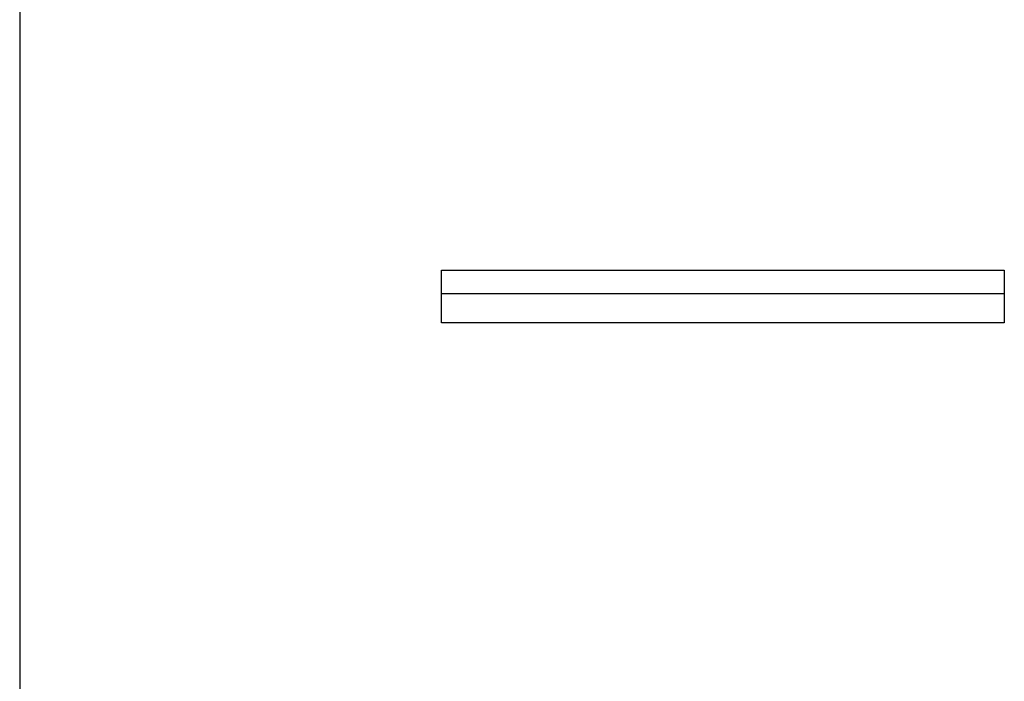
# Model space of a CAD drawing. Header units: millimetres. Extents: x -2637 to -1637, y 678 to 1678.
# Tile 323 of 348: x -1948.72 to -1945.22, y 1442.33 to 1444.69. Entities that reach past the tile are written whole.
import ezdxf

# ---------------------------------------------------------------- set-up
doc = ezdxf.new("R2010")
doc.units = ezdxf.units.MM
doc.layers.add('Make2D$B.SHOW mini', color=7, linetype='Continuous', true_color=0x000000)

msp = doc.modelspace()

# ---------------------------------------------------------------- linework, layer by layer
at = {"layer": 'Make2D$B.SHOW mini', "color": 18, "lineweight": -3, "true_color": 0x000000}
for points in [[(-1948.7173, 1461.156), (-1948.7173, 1461.1556), (-1948.7173, 1461.1542), (-1948.7173, 1461.1486), (-1948.7173, 1461.1262), (-1948.7173, 1461.0347), (-1948.7173, 1460.6552), (-1948.7173, 1459.0497), (-1948.7173, 1452.3692), (-1948.7173, 1431.156)], [(-1948.7173, 1461.1556), (-1948.7173, 1461.1552), (-1948.7173, 1431.156)], [(-1947.2173, 1443.607), (-1947.2173, 1443.7949)], [(-1947.2173, 1443.7949), (-1945.2173, 1443.7949)], [(-1945.2173, 1443.7949), (-1945.2173, 1443.607)], [(-1945.2173, 1443.7106), (-1947.2173, 1443.7106)], [(-1945.2173, 1443.607), (-1947.2173, 1443.607)]]:
    msp.add_lwpolyline(points, dxfattribs=at)

doc.saveas('drawing.dxf')
